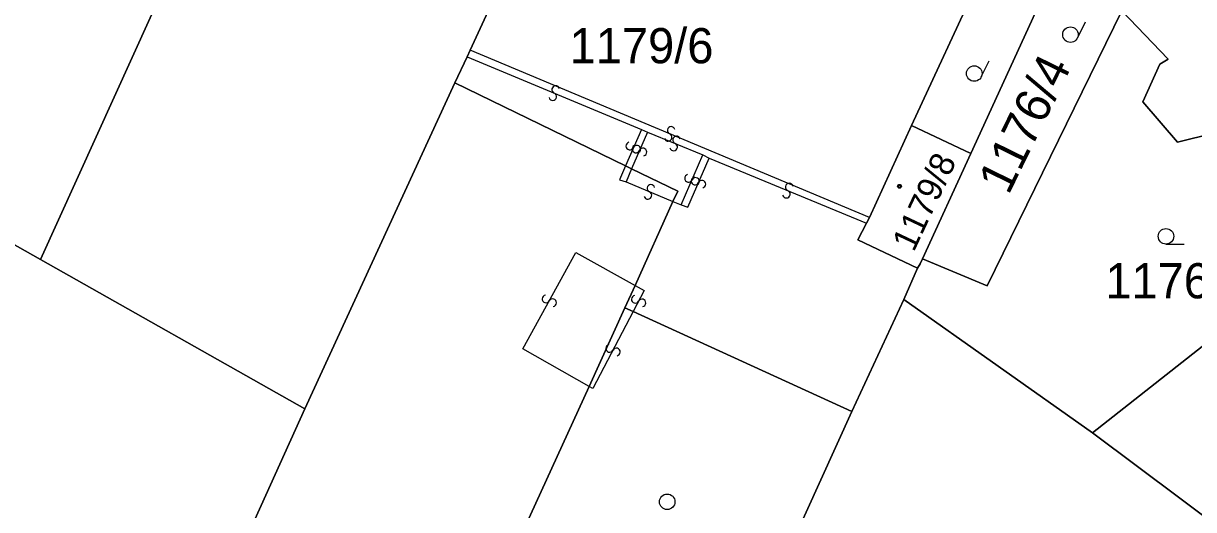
# Model space of a CAD drawing. Extents: x -600309 to -598967, y -1161267 to -1160292.
# Drawn here: x -600001.8 to -599945.2, y -1160487.8 to -1160464.3 of the extents above; entities that cross this region are included whole.
import ezdxf

# ---------------------------------------------------------------- set-up
doc = ezdxf.new("R2010")
doc.units = 0
for name, color, linetype in [('Level 1', 7, 'Continuous'), ('Level 13', 7, 'Continuous'), ('Level 3', 7, 'Continuous'), ('Level 4', 7, 'Continuous'), ('Level 5', 7, 'Continuous'), ('Level 60', 7, 'Continuous')]:
    doc.layers.add(name, color=color, linetype=linetype)

msp = doc.modelspace()

# ---------------------------------------------------------------- linework, layer by layer
at = {"layer": 'Level 1'}
for points in [[(-599984.97, -1160440.48), (-600000.96, -1160475.68)], [(-599945.63, -1160440.74), (-599958.85, -1160469.21)], [(-599980.19, -1160465.58), (-599975.37, -1160455.13)], [(-599955.99, -1160470.57), (-599951.98, -1160461.84)], [(-599948.69, -1160463.67), (-599955.2, -1160476.96), (-599958.32, -1160475.66)], [(-599934.41, -1160465.64), (-599937.41, -1160468.09), (-599937.64, -1160467.78), (-599941.92, -1160471.38), (-599943.74, -1160469.17), (-599944.23, -1160469.58), (-599945.99, -1160470.02), (-599947.67, -1160468.07), (-599946.84, -1160466.25), (-599946.45, -1160466.01), (-599948.69, -1160463.67)], [(-599980.92, -1160467.16), (-599980.33, -1160465.9)], [(-599980.33, -1160465.9), (-599980.19, -1160465.58)], [(-599988.18, -1160482.9), (-599980.92, -1160467.16)], [(-599980.92, -1160467.16), (-599972.68, -1160471.16)], [(-600013.71, -1160468.49), (-600000.96, -1160475.68)], [(-599958.85, -1160469.21), (-599960.88, -1160473.66)], [(-599955.99, -1160470.57), (-599958.85, -1160469.21)], [(-599950.1, -1160484.05), (-599931.32, -1160469.28)], [(-599958.32, -1160475.66), (-599955.99, -1160470.57)], [(-599972.68, -1160471.16), (-599972.38, -1160471.3)], [(-599972.38, -1160471.3), (-599970.15, -1160472.38), (-599970.38, -1160472.89)], [(-599970.38, -1160472.89), (-599972.21, -1160476.94)], [(-599960.88, -1160473.66), (-599961.03, -1160473.93)], [(-599961.03, -1160473.93), (-599961.44, -1160474.74), (-599958.56, -1160476.1)], [(-600000.96, -1160475.68), (-599988.18, -1160482.9)], [(-599959.22, -1160477.62), (-599958.56, -1160476.1)], [(-599958.56, -1160476.1), (-599958.43, -1160475.89), (-599958.32, -1160475.66)], [(-599972.21, -1160476.94), (-599972.7, -1160478.02)], [(-599961.74, -1160483.02), (-599959.22, -1160477.62)], [(-599959.22, -1160477.62), (-599950.1, -1160484.05)], [(-599972.7, -1160478.02), (-599974.44, -1160481.82)], [(-599972.7, -1160478.02), (-599972.3, -1160478.2)], [(-599972.3, -1160478.2), (-599961.74, -1160483.02)], [(-599974.44, -1160481.82), (-599979.59, -1160493.09)], [(-600011.37, -1160534.13), (-599988.18, -1160482.9)], [(-599964.73, -1160489.62), (-599961.74, -1160483.02)], [(-599950.1, -1160484.05), (-599930.85, -1160498.45)]]:
    msp.add_lwpolyline(points, dxfattribs=at)
at = {"layer": 'Level 13'}
for centre, start, end in [((-599976.048, -1160467.48), 14.8012, 246.8992), ((-599976.191, -1160467.82), 194.5867, 67.1767), ((-599970.468, -1160469.451), 14.4521, 247.0421), ((-599970.613, -1160469.789), 194.6665, 66.7645), ((-599970.209, -1160469.91), 15.3147, 247.4127), ((-599972.468, -1160470.205), 103.5289, 336.1189), ((-599972.169, -1160470.346), 103.8027, 336.3927), ((-599972.132, -1160470.355), 283.7434, 155.8414), ((-599971.831, -1160470.495), 284.0172, 156.1152), ((-599970.35, -1160470.25), 195.1003, 67.6903), ((-599969.628, -1160471.764), 103.7185, 335.8165), ((-599971.447, -1160472.251), 14.6633, 246.7613), ((-599969.318, -1160471.894), 103.5907, 335.6887), ((-599969.292, -1160471.915), 283.5041, 156.0941), ((-599968.982, -1160472.045), 283.3762, 155.9662), ((-599964.758, -1160472.19), 14.9244, 247.0224), ((-599971.592, -1160472.589), 194.4489, 67.0389), ((-599964.901, -1160472.53), 194.7099, 67.2999), ((-599976.521, -1160477.59), 98.5383, 330.6363), ((-599976.199, -1160477.769), 278.3238, 150.9138), ((-599972.203, -1160477.604), 99.7015, 332.2915), ((-599971.877, -1160477.777), 279.916, 152.014), ((-599973.443, -1160479.974), 99.495, 332.085), ((-599973.117, -1160480.147), 279.7095, 151.8075)]:
    msp.add_arc(centre, 0.184, start, end, dxfattribs=at)
at = {"layer": 'Level 3'}
for points in [[(-599980.33, -1160465.9), (-599971.91, -1160469.4)], [(-599960.88, -1160473.66), (-599980.19, -1160465.58)], [(-599971.91, -1160469.4), (-599972.68, -1160471.16)], [(-599971.62, -1160469.54), (-599972.38, -1160471.3)], [(-599971.91, -1160469.4), (-599971.62, -1160469.54)], [(-599971.62, -1160469.54), (-599968.93, -1160470.63)], [(-599969.99, -1160473.05), (-599968.93, -1160470.63)], [(-599969.99, -1160473.05), (-599969.67, -1160473.15), (-599968.63, -1160470.79)], [(-599968.93, -1160470.63), (-599968.63, -1160470.79)], [(-599968.63, -1160470.79), (-599961.03, -1160473.93)], [(-599972.68, -1160471.16), (-599972.97, -1160471.83), (-599972.65, -1160471.94)], [(-599972.38, -1160471.3), (-599972.65, -1160471.94)], [(-599972.65, -1160471.94), (-599970.38, -1160472.89)], [(-599970.38, -1160472.89), (-599969.99, -1160473.05)], [(-599974.44, -1160481.82), (-599977.64, -1160480), (-599975.08, -1160475.35), (-599972.21, -1160476.94)], [(-599972.21, -1160476.94), (-599971.77, -1160477.18), (-599972.3, -1160478.2)], [(-599972.3, -1160478.2), (-599974.25, -1160481.92), (-599974.44, -1160481.82)]]:
    msp.add_lwpolyline(points, dxfattribs=at)
at = {"layer": 'Level 5'}
for p, q in [((-599950.83, -1160464.99), (-599950.445, -1160464.204)), ((-599955.48, -1160466.87), (-599955.095, -1160466.084)), ((-599946.55, -1160474.94), (-599945.675, -1160474.94))]:
    msp.add_line(p, q, dxfattribs=at)
for centre, radius in [((-599951.167, -1160464.825), 0.375), ((-599955.817, -1160466.705), 0.375), ((-599959.43, -1160472.15), 0.09), ((-599959.43, -1160472.15), 0.0521), ((-599946.55, -1160474.565), 0.375), ((-599970.66, -1160487.385), 0.375)]:
    msp.add_circle(centre, radius, dxfattribs=at)
at = {"layer": 'Level 60'}
for points in [[(-600000.96, -1160475.68), (-600013.71, -1160468.49), (-600007.2, -1160454.31), (-599998.05, -1160434.45), (-599990.52, -1160437.93), (-599984.97, -1160440.48)], [(-599971.55, -1160446.64), (-599975.37, -1160455.13), (-599980.19, -1160465.58), (-599980.33, -1160465.9), (-599980.92, -1160467.16), (-599988.18, -1160482.9), (-600000.96, -1160475.68), (-599984.97, -1160440.48), (-599979.51, -1160442.99)], [(-599945.63, -1160440.74), (-599945.4, -1160440.31), (-599943.16, -1160442.68), (-599943.36, -1160443.12), (-599951.98, -1160461.84), (-599955.99, -1160470.57), (-599958.85, -1160469.21)], [(-599934.41, -1160465.64), (-599937.41, -1160468.09), (-599937.64, -1160467.78), (-599941.92, -1160471.38), (-599943.74, -1160469.17), (-599944.23, -1160469.58), (-599945.99, -1160470.02), (-599947.67, -1160468.07), (-599946.84, -1160466.25), (-599946.45, -1160466.01), (-599948.69, -1160463.67), (-599946.56, -1160458.74), (-599940.46, -1160453.65), (-599938.33, -1160456.19), (-599937.59, -1160457.07), (-599932.12, -1160463.66), (-599933.68, -1160465.04)], [(-599951.98, -1160461.84), (-599948.69, -1160463.67), (-599955.2, -1160476.96), (-599958.32, -1160475.66), (-599955.99, -1160470.57)], [(-599931.32, -1160469.28), (-599950.1, -1160484.05), (-599959.22, -1160477.62), (-599958.56, -1160476.1), (-599958.43, -1160475.89), (-599958.32, -1160475.66), (-599955.2, -1160476.96), (-599948.69, -1160463.67), (-599946.45, -1160466.01), (-599946.84, -1160466.25), (-599947.67, -1160468.07), (-599945.99, -1160470.02), (-599944.23, -1160469.58), (-599943.74, -1160469.17), (-599941.92, -1160471.38), (-599937.64, -1160467.78), (-599937.41, -1160468.09), (-599934.41, -1160465.64)], [(-599930.85, -1160498.45), (-599950.1, -1160484.05), (-599931.32, -1160469.28), (-599930.69, -1160468.79), (-599929.68, -1160467.93), (-599925.4, -1160464.65), (-599925.15, -1160464.3), (-599922.17, -1160468.32), (-599919.11, -1160472.75), (-599915.84, -1160477.7), (-599913.69, -1160480.84), (-599918.03, -1160484.87), (-599921.53, -1160488.38), (-599926.23, -1160493.54), (-599930.44, -1160498.66)], [(-600000.2, -1160538.53), (-600011.37, -1160534.13), (-599988.18, -1160482.9), (-599980.92, -1160467.16), (-599972.68, -1160471.16), (-599972.38, -1160471.3), (-599970.15, -1160472.38), (-599970.38, -1160472.89), (-599972.21, -1160476.94), (-599972.7, -1160478.02), (-599974.44, -1160481.82), (-599979.59, -1160493.09), (-599986.48, -1160508.37), (-599993.41, -1160523.56)], [(-599960.88, -1160473.66), (-599958.85, -1160469.21), (-599955.99, -1160470.57), (-599958.32, -1160475.66), (-599958.43, -1160475.89), (-599958.56, -1160476.1), (-599961.44, -1160474.74), (-599961.03, -1160473.93)], [(-599949.45, -1160498.59), (-599964.73, -1160489.62), (-599961.74, -1160483.02), (-599959.22, -1160477.62), (-599950.1, -1160484.05), (-599930.85, -1160498.45), (-599930.44, -1160498.66), (-599932.7, -1160501.7), (-599933.09, -1160501.36), (-599936.7, -1160498.62), (-599936.51, -1160498.3), (-599945.14, -1160492.36)], [(-599964.73, -1160489.62), (-599968.6, -1160498.13), (-599979.59, -1160493.09), (-599974.44, -1160481.82), (-599972.7, -1160478.02), (-599972.3, -1160478.2), (-599961.74, -1160483.02)]]:
    msp.add_lwpolyline(points, close=True, dxfattribs=at)
for points in [[(-599945.63, -1160440.74), (-599958.85, -1160469.21), (-599960.88, -1160473.66), (-599961.03, -1160473.93), (-599961.44, -1160474.74), (-599958.56, -1160476.1), (-599959.22, -1160477.62), (-599961.74, -1160483.02), (-599972.3, -1160478.2), (-599972.7, -1160478.02), (-599972.21, -1160476.94), (-599970.38, -1160472.89), (-599970.15, -1160472.38), (-599972.38, -1160471.3), (-599972.68, -1160471.16), (-599980.92, -1160467.16), (-599980.33, -1160465.9), (-599980.19, -1160465.58), (-599975.37, -1160455.13)], [(-600052.87, -1160554.03), (-600016, -1160473.39), (-600013.71, -1160468.49), (-600000.96, -1160475.68), (-599988.18, -1160482.9), (-600011.37, -1160534.13), (-600014.13, -1160540.16), (-600016.18, -1160544.75), (-600025.37, -1160565.23), (-600029.53, -1160562.85), (-600026.82, -1160557), (-600025.76, -1160554.55), (-600023.66, -1160549.81), (-600025.41, -1160549.02), (-600024.24, -1160546.39), (-600023.29, -1160544.16), (-600026.95, -1160542.58), (-600027.96, -1160544.79), (-600036.27, -1160541.23)]]:
    msp.add_lwpolyline(points, dxfattribs=at)

# ---------------------------------------------------------------- texts
at = {"layer": 'Level 4'}
for s, p in [('1179/6', (-599975.378, -1160466.21)), ('1176/1', (-599949.481, -1160477.56))]:
    msp.add_text(s, height=1.7, dxfattribs=at).set_placement(p)
for s, height, rotation, p in [('1176/4', 1.7, 63.9024, (-599954.164, -1160472.613)), ('1179/8', 1.2, 64.8, (-599958.744, -1160475.362))]:
    msp.add_text(s, height=height, rotation=rotation, dxfattribs=at).set_placement(p)

doc.saveas('drawing.dxf')
